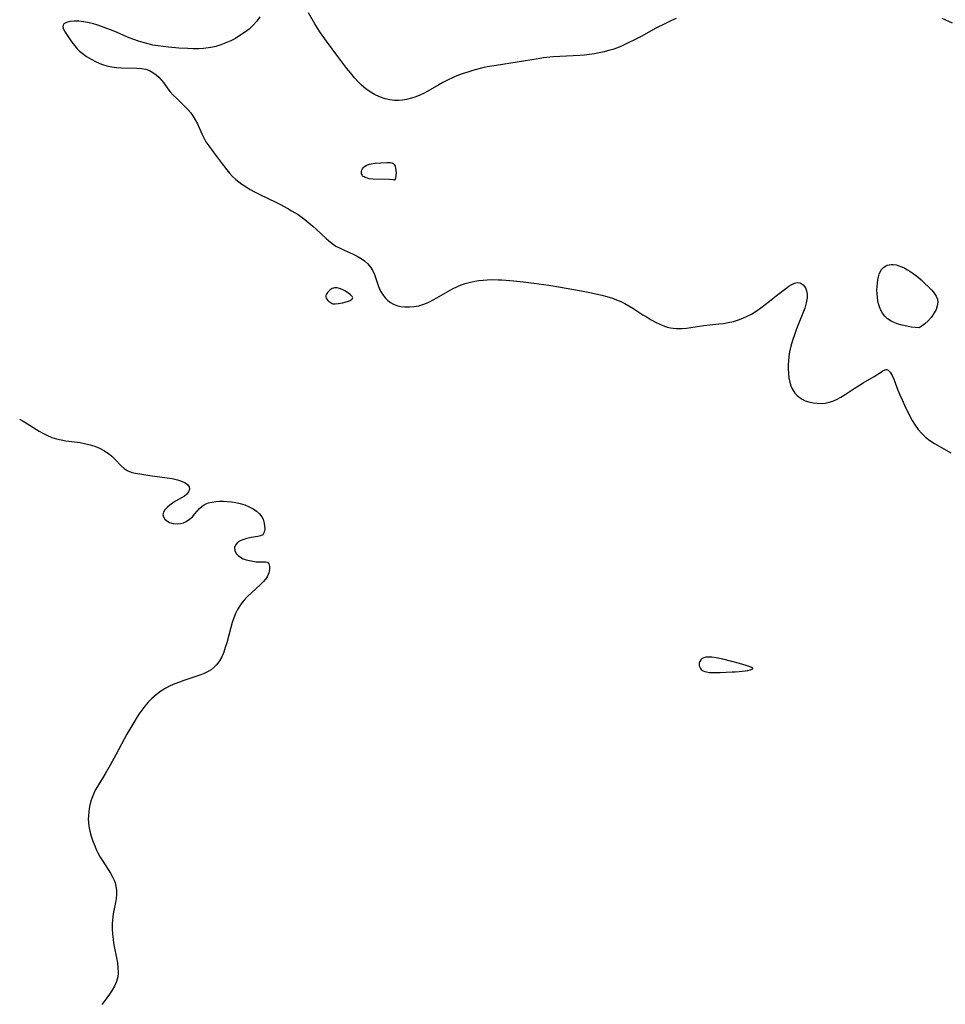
# Model space of a CAD drawing. Header units: inches. Extents: x 1073367 to 1082519, y 1569854 to 1574957.
# Tile 279 of 565: x 1079377 to 1079677, y 1571925 to 1572244. Entities that reach past the tile are written whole.
import ezdxf

# ---------------------------------------------------------------- set-up
doc = ezdxf.new("R2010")
doc.units = ezdxf.units.IN
doc.header["$MEASUREMENT"] = 0
doc.layers.add('CGG_CurvaNivelLidar_v1', color=7, linetype='Continuous', lineweight=30, true_color=0x008008)

msp = doc.modelspace()

# ---------------------------------------------------------------- linework, layer by layer
at = {"layer": 'CGG_CurvaNivelLidar_v1'}
for points in [[(1079454.7561, 1572244.6696, 74), (1079453.7667, 1572243.2717, 74), (1079452.5953, 1572241.9725, 74), (1079451.2809, 1572240.7646, 74), (1079449.8591, 1572239.6501, 74), (1079448.3467, 1572238.6229, 74), (1079446.8727, 1572237.7489, 74), (1079445.3448, 1572236.9575, 74), (1079443.7871, 1572236.2623, 74), (1079442.1922, 1572235.6587, 74), (1079440.566, 1572235.1556, 74), (1079438.9113, 1572234.7689, 74), (1079438.1992, 1572234.6453, 74), (1079436.5396, 1572234.4538, 74), (1079434.8609, 1572234.3677, 74), (1079433.1687, 1572234.3602, 74), (1079431.4674, 1572234.4108, 74), (1079428.5279, 1572234.5895, 74), (1079425.2139, 1572234.8773, 74), (1079423.4914, 1572235.0646, 74), (1079421.7792, 1572235.2964, 74), (1079420.0821, 1572235.5925, 74), (1079418.6061, 1572235.9214, 74), (1079416.9944, 1572236.3593, 74), (1079415.4047, 1572236.8577, 74), (1079413.8917, 1572237.3842, 74), (1079412.4073, 1572237.9627, 74), (1079407.7655, 1572240.0105, 74), (1079406.3814, 1572240.5322, 74), (1079402.2362, 1572241.972, 74), (1079400.8655, 1572242.4018, 74), (1079399.5011, 1572242.766, 74), (1079397.7043, 1572243.1111, 74), (1079396.0813, 1572243.2807, 74), (1079394.562, 1572243.3063, 74), (1079393.2058, 1572243.1867, 74), (1079392.0879, 1572242.9082, 74), (1079391.3037, 1572242.4438, 74), (1079391.1617, 1572242.2778, 74), (1079391.0144, 1572241.9845, 74), (1079390.9593, 1572241.5089, 74), (1079391.176, 1572240.688, 74), (1079391.66, 1572239.7742, 74), (1079393.8465, 1572236.5604, 74), (1079394.6809, 1572235.4429, 74), (1079395.6147, 1572234.3482, 74), (1079396.3611, 1572233.601, 74), (1079397.1715, 1572232.9023, 74), (1079398.5716, 1572231.906, 74), (1079400.117, 1572230.978, 74), (1079401.745, 1572230.1461, 74), (1079403.4402, 1572229.4343, 74), (1079405.17, 1572228.874, 74), (1079406.7653, 1572228.4975, 74), (1079408.377, 1572228.2555, 74), (1079409.909, 1572228.1537, 74), (1079414.9219, 1572228.117, 74), (1079416.3923, 1572227.9952, 74), (1079417.7991, 1572227.7201, 74), (1079418.999, 1572227.2966, 74), (1079420.1211, 1572226.7122, 74), (1079421.1531, 1572225.9796, 74), (1079422.0021, 1572225.1987, 74), (1079422.7864, 1572224.3312, 74), (1079423.5259, 1572223.4035, 74), (1079424.984, 1572221.4356, 74), (1079425.7527, 1572220.4614, 74), (1079426.7143, 1572219.3812, 74), (1079427.7399, 1572218.3398, 74), (1079430.5954, 1572215.6046, 74), (1079431.4646, 1572214.6812, 74), (1079432.2822, 1572213.7105, 74), (1079433.0338, 1572212.6877, 74), (1079433.8411, 1572211.3779, 74), (1079434.5559, 1572210.0078, 74), (1079436.0148, 1572206.8101, 74), (1079436.642, 1572205.5255, 74), (1079437.3362, 1572204.2775, 74), (1079438.2331, 1572202.9091, 74), (1079439.6645, 1572200.9747, 74), (1079442.2943, 1572197.5656, 74), (1079444.0551, 1572195.2046, 74), (1079444.9808, 1572194.0649, 74), (1079445.9491, 1572193.015, 74), (1079446.9913, 1572192.0317, 74), (1079447.9717, 1572191.2252, 74), (1079449.0035, 1572190.4737, 74), (1079450.3182, 1572189.6272, 74), (1079451.683, 1572188.8374, 74), (1079453.0833, 1572188.0858, 74), (1079454.8353, 1572187.1938, 74), (1079459.9378, 1572184.7123, 74), (1079461.2744, 1572184.0297, 74), (1079463.8454, 1572182.6362, 74), (1079465.0787, 1572181.9299, 74), (1079467.1712, 1572180.6486, 74), (1079468.0321, 1572180.0757, 74), (1079469.3973, 1572179.0862, 74), (1079470.7144, 1572178.0391, 74), (1079471.9864, 1572176.9455, 74), (1079473.1494, 1572175.8811, 74), (1079476.235, 1572172.9711, 74), (1079477.0703, 1572172.2367, 74), (1079478.2395, 1572171.3128, 74), (1079479.4644, 1572170.4888, 74), (1079480.7952, 1572169.7538, 74), (1079482.1678, 1572169.1062, 74), (1079485.0056, 1572167.8695, 74), (1079486.3371, 1572167.2267, 74), (1079487.5971, 1572166.4964, 74), (1079488.7303, 1572165.6601, 74), (1079489.7462, 1572164.7003, 74), (1079490.6274, 1572163.6227, 74), (1079491.3668, 1572162.4451, 74), (1079491.9456, 1572161.2367, 74), (1079492.4281, 1572159.9842, 74), (1079493.2959, 1572157.3957, 74), (1079493.918, 1572155.8912, 74), (1079494.7217, 1572154.5144, 74), (1079495.4298, 1572153.6534, 74), (1079496.2408, 1572152.8908, 74), (1079497.1346, 1572152.2258, 74), (1079498.1201, 1572151.6531, 74), (1079499.1734, 1572151.2144, 74), (1079500.4599, 1572150.9009, 74), (1079501.8142, 1572150.7528, 74), (1079503.2873, 1572150.7352, 74), (1079504.7902, 1572150.8602, 74), (1079506.3579, 1572151.1552, 74), (1079507.9141, 1572151.6195, 74), (1079508.8359, 1572151.9795, 74), (1079509.7475, 1572152.3917, 74), (1079510.9711, 1572153.0173, 74), (1079512.1818, 1572153.6991, 74), (1079515.7154, 1572155.8083, 74), (1079517.2554, 1572156.6452, 74), (1079518.8373, 1572157.3911, 74), (1079520.0966, 1572157.8879, 74), (1079521.3818, 1572158.3134, 74), (1079522.6886, 1572158.6702, 74), (1079524.5024, 1572159.053, 74), (1079525.8199, 1572159.2651, 74), (1079527.1472, 1572159.4268, 74), (1079528.4824, 1572159.5349, 74), (1079530.3149, 1572159.5935, 74), (1079532.1552, 1572159.5658, 74), (1079533.2353, 1572159.5174, 74), (1079537.0793, 1572159.2346, 74), (1079540.0995, 1572158.9237, 74), (1079543.6356, 1572158.4837, 74), (1079548.5018, 1572157.7954, 74), (1079552.2355, 1572157.2036, 74), (1079559.6133, 1572155.8822, 74), (1079562.3362, 1572155.3579, 74), (1079565.612, 1572154.6166, 74), (1079567.2179, 1572154.1815, 74), (1079569.1418, 1572153.561, 74), (1079570.4078, 1572153.0698, 74), (1079571.7792, 1572152.4771, 74), (1079573.1266, 1572151.8347, 74), (1079574.4439, 1572151.1403, 74), (1079575.7239, 1572150.3892, 74), (1079578.9633, 1572148.2354, 74), (1079580.3025, 1572147.3913, 74), (1079581.6646, 1572146.5905, 74), (1079583.0667, 1572145.8229, 74), (1079584.488, 1572145.1277, 74), (1079585.9357, 1572144.5388, 74), (1079586.9264, 1572144.2211, 74), (1079587.9302, 1572143.9735, 74), (1079588.749, 1572143.8292, 74), (1079589.7926, 1572143.726, 74), (1079591.4379, 1572143.7232, 74), (1079593.0974, 1572143.8665, 74), (1079598.6827, 1572144.7025, 74), (1079603.5632, 1572145.2338, 74), (1079605.0908, 1572145.4391, 74), (1079606.6062, 1572145.6901, 74), (1079608.364, 1572146.076, 74), (1079609.889, 1572146.5393, 74), (1079611.3814, 1572147.1087, 74), (1079612.7856, 1572147.7436, 74), (1079614.1473, 1572148.4636, 74), (1079615.7079, 1572149.4333, 74), (1079617.2098, 1572150.481, 74), (1079620.0129, 1572152.585, 74), (1079622.6746, 1572154.7457, 74), (1079625.2966, 1572156.7656, 74), (1079626.2664, 1572157.4729, 74), (1079627.1906, 1572158.0696, 74), (1079628.076, 1572158.4984, 74), (1079628.9267, 1572158.6931, 74), (1079629.9704, 1572158.5201, 74), (1079630.8909, 1572157.9279, 74), (1079631.6089, 1572156.9891, 74), (1079631.9841, 1572156.0246, 74), (1079632.174, 1572154.9163, 74), (1079632.1751, 1572153.7055, 74), (1079631.9112, 1572152.0812, 74), (1079631.4254, 1572150.3776, 74), (1079630.8443, 1572148.7407, 74), (1079628.7926, 1572143.6318, 74), (1079628.0654, 1572141.7232, 74), (1079627.4366, 1572139.8961, 74), (1079626.8949, 1572138.0518, 74), (1079626.4764, 1572136.1928, 74), (1079626.2563, 1572134.7303, 74), (1079626.1213, 1572133.2672, 74), (1079626.0634, 1572131.9966, 74), (1079626.0591, 1572130.7373, 74), (1079626.13, 1572129.2255, 74), (1079626.2947, 1572127.7553, 74), (1079626.5703, 1572126.3443, 74), (1079626.9033, 1572125.2246, 74), (1079627.3473, 1572124.177, 74), (1079628.1987, 1572122.8402, 74), (1079628.8387, 1572122.1302, 74), (1079629.5633, 1572121.5091, 74), (1079630.5359, 1572120.8877, 74), (1079631.5982, 1572120.3923, 74), (1079632.7288, 1572120.0119, 74), (1079634.1624, 1572119.6956, 74), (1079635.4501, 1572119.5433, 74), (1079636.7552, 1572119.5149, 74), (1079638.0637, 1572119.6272, 74), (1079639.2849, 1572119.8748, 74), (1079640.4892, 1572120.2501, 74), (1079641.6681, 1572120.7408, 74), (1079643.107, 1572121.5012, 74), (1079644.5086, 1572122.3719, 74), (1079647.3899, 1572124.3242, 74), (1079648.7901, 1572125.2325, 74), (1079650.359, 1572126.1736, 74), (1079653.9684, 1572128.2162, 74), (1079655.9295, 1572129.5719, 74), (1079656.7604, 1572130.1067, 74), (1079657.5099, 1572130.4225, 74), (1079657.8315, 1572130.4653, 74), (1079658.0628, 1572130.4445, 74), (1079658.2493, 1572130.3886, 74), (1079658.4883, 1572130.2611, 74), (1079659.1394, 1572129.5958, 74), (1079659.7447, 1572128.5831, 74), (1079660.3203, 1572127.3188, 74), (1079661.6233, 1572123.85, 74), (1079662.2618, 1572122.2615, 74), (1079662.9648, 1572120.644, 74), (1079664.1127, 1572118.1498, 74), (1079664.7963, 1572116.7405, 74), (1079665.5149, 1572115.3476, 74), (1079666.2782, 1572113.9846, 74), (1079667.242, 1572112.4482, 74), (1079668.2054, 1572111.1114, 74), (1079669.259, 1572109.8628, 74), (1079670.555, 1572108.5972, 74), (1079671.9693, 1572107.4704, 74), (1079673.4458, 1572106.5023, 74), (1079674.989, 1572105.6156, 74), (1079678.7755, 1572103.5305, 74)], [(1079589.777, 1572244.1772, 74), (1079588.1836, 1572243.5104, 74), (1079586.0218, 1572242.4844, 74), (1079583.1525, 1572240.9931, 74), (1079578.3908, 1572238.3798, 74), (1079576.8432, 1572237.5644, 74), (1079573.7755, 1572236.0509, 74), (1079572.2547, 1572235.3626, 74), (1079570.7182, 1572234.7252, 74), (1079569.1612, 1572234.1546, 74), (1079568.2811, 1572233.8725, 74), (1079566.4014, 1572233.3664, 74), (1079564.826, 1572233.0235, 74), (1079563.2352, 1572232.7389, 74), (1079561.6322, 1572232.5069, 74), (1079560.0195, 1572232.3253, 74), (1079558.4969, 1572232.1977, 74), (1079549.8519, 1572231.7259, 74), (1079546.7542, 1572231.4091, 74), (1079544.9574, 1572231.1658, 74), (1079531.3706, 1572228.991, 74), (1079528.5205, 1572228.4733, 74), (1079527.0723, 1572228.1664, 74), (1079524.2035, 1572227.4478, 74), (1079522.1922, 1572226.8443, 74), (1079520.4139, 1572226.2441, 74), (1079518.6605, 1572225.5816, 74), (1079517.7089, 1572225.1867, 74), (1079515.4413, 1572224.1339, 74), (1079514.1384, 1572223.4572, 74), (1079512.8601, 1572222.7432, 74), (1079509.2421, 1572220.619, 74), (1079508.024, 1572219.9761, 74), (1079506.6847, 1572219.3524, 74), (1079505.3213, 1572218.8109, 74), (1079503.9371, 1572218.3625, 74), (1079502.3249, 1572217.9761, 74), (1079501.043, 1572217.7699, 74), (1079499.7602, 1572217.6614, 74), (1079498.4818, 1572217.667, 74), (1079496.9521, 1572217.8431, 74), (1079495.4432, 1572218.1853, 74), (1079493.5524, 1572218.8347, 74), (1079492.006, 1572219.5545, 74), (1079490.5206, 1572220.4171, 74), (1079489.1101, 1572221.4171, 74), (1079487.7658, 1572222.5759, 74), (1079486.7997, 1572223.542, 74), (1079485.5114, 1572224.9559, 74), (1079484.2575, 1572226.4341, 74), (1079483.0273, 1572227.9562, 74), (1079479.6944, 1572232.2881, 74), (1079476.3583, 1572236.7913, 74), (1079474.4519, 1572239.5424, 74), (1079473.524, 1572240.9937, 74), (1079472.6338, 1572242.4592, 74), (1079470.5884, 1572245.9913, 74)], [(1079679.2778, 1572242.7157, 74), (1079675.9645, 1572244.2186, 74)], [(1079376.8995, 1572114.3741, 73.5), (1079378.119, 1572113.7138, 73.5), (1079379.4852, 1572112.9127, 73.5), (1079383.2176, 1572110.5615, 73.5), (1079384.4827, 1572109.8378, 73.5), (1079385.9249, 1572109.1244, 73.5), (1079387.4094, 1572108.5155, 73.5), (1079388.9327, 1572108.0224, 73.5), (1079390.3846, 1572107.6745, 73.5), (1079391.8576, 1572107.4154, 73.5), (1079396.5324, 1572106.7956, 73.5), (1079398.3522, 1572106.4554, 73.5), (1079399.8259, 1572106.0833, 73.5), (1079401.2569, 1572105.6189, 73.5), (1079402.8028, 1572104.9786, 73.5), (1079404.2629, 1572104.2234, 73.5), (1079405.6181, 1572103.3604, 73.5), (1079406.8424, 1572102.3906, 73.5), (1079408.0325, 1572101.2112, 73.5), (1079409.843, 1572099.2706, 73.5), (1079410.7851, 1572098.4206, 73.5), (1079411.8157, 1572097.7357, 73.5), (1079413.0426, 1572097.2391, 73.5), (1079414.3945, 1572096.9106, 73.5), (1079415.8455, 1572096.6619, 73.5), (1079419.0993, 1572096.1712, 73.5), (1079424.7302, 1572095.4169, 73.5), (1079426.3921, 1572095.1399, 73.5), (1079427.2739, 1572094.96, 73.5), (1079428.1154, 1572094.7571, 73.5), (1079429.4329, 1572094.3446, 73.5), (1079430.5322, 1572093.8362, 73.5), (1079431.3716, 1572093.2256, 73.5), (1079431.8721, 1572092.5139, 73.5), (1079431.9675, 1572091.7259, 73.5), (1079431.7053, 1572090.91, 73.5), (1079431.1309, 1572090.1384, 73.5), (1079430.3531, 1572089.5066, 73.5), (1079429.4085, 1572088.9264, 73.5), (1079427.4052, 1572087.8009, 73.5), (1079426.459, 1572087.2129, 73.5), (1079425.5705, 1572086.5809, 73.5), (1079424.7084, 1572085.8332, 73.5), (1079424.0148, 1572085.0498, 73.5), (1079423.5434, 1572084.2542, 73.5), (1079423.3587, 1572083.4705, 73.5), (1079423.5128, 1572082.718, 73.5), (1079423.9596, 1572082.0267, 73.5), (1079424.6358, 1572081.4241, 73.5), (1079425.4899, 1572080.9431, 73.5), (1079426.7413, 1572080.5638, 73.5), (1079428.1105, 1572080.4727, 73.5), (1079429.0797, 1572080.6006, 73.5), (1079430.0383, 1572080.8793, 73.5), (1079430.9601, 1572081.3008, 73.5), (1079431.9869, 1572081.9796, 73.5), (1079432.9206, 1572082.7958, 73.5), (1079433.7565, 1572083.6929, 73.5), (1079435.2377, 1572085.4851, 73.5), (1079436.0706, 1572086.2562, 73.5), (1079437.0291, 1572086.8421, 73.5), (1079438.1301, 1572087.2792, 73.5), (1079439.3404, 1572087.5754, 73.5), (1079440.5148, 1572087.7294, 73.5), (1079441.7396, 1572087.7965, 73.5), (1079443.0001, 1572087.8018, 73.5), (1079444.1843, 1572087.7632, 73.5), (1079445.6145, 1572087.6388, 73.5), (1079447.0434, 1572087.4203, 73.5), (1079448.4499, 1572087.1003, 73.5), (1079449.9177, 1572086.6326, 73.5), (1079451.3087, 1572086.0461, 73.5), (1079452.5885, 1572085.3542, 73.5), (1079453.7328, 1572084.5663, 73.5), (1079454.7024, 1572083.6907, 73.5), (1079455.4467, 1572082.7303, 73.5), (1079455.8269, 1572081.9704, 73.5), (1079456.0929, 1572081.1817, 73.5), (1079456.3441, 1572079.9504, 73.5), (1079456.3968, 1572078.7794, 73.5), (1079456.2149, 1572077.7599, 73.5), (1079455.7422, 1572076.9926, 73.5), (1079455.0486, 1572076.5854, 73.5), (1079454.1452, 1572076.3578, 73.5), (1079451.9575, 1572076.0607, 73.5), (1079450.5989, 1572075.7779, 73.5), (1079449.2857, 1572075.3667, 73.5), (1079448.4335, 1572074.9919, 73.5), (1079447.6983, 1572074.5312, 73.5), (1079446.9768, 1572073.7721, 73.5), (1079446.6092, 1572072.8882, 73.5), (1079446.6694, 1572071.8852, 73.5), (1079447.1472, 1572070.9057, 73.5), (1079447.744, 1572070.2399, 73.5), (1079448.5034, 1572069.6607, 73.5), (1079449.3884, 1572069.189, 73.5), (1079450.3814, 1572068.8338, 73.5), (1079451.4263, 1572068.5788, 73.5), (1079452.48, 1572068.3912, 73.5), (1079453.5725, 1572068.2433, 73.5), (1079454.5884, 1572068.177, 73.5), (1079456.5877, 1572068.2435, 73.5), (1079457.2785, 1572068.0363, 73.5), (1079457.698, 1572067.4996, 73.5), (1079457.9104, 1572066.6859, 73.5), (1079457.9105, 1572065.6875, 73.5), (1079457.6775, 1572064.5848, 73.5), (1079457.4883, 1572064.0752, 73.5), (1079457.2477, 1572063.574, 73.5), (1079456.9002, 1572063.0011, 73.5), (1079455.9893, 1572061.8414, 73.5), (1079454.8838, 1572060.6951, 73.5), (1079450.826, 1572056.9576, 73.5), (1079449.6921, 1572055.7805, 73.5), (1079449.0672, 1572055.0461, 73.5), (1079448.4844, 1572054.2775, 73.5), (1079447.539, 1572052.7646, 73.5), (1079446.9054, 1572051.4658, 73.5), (1079446.3643, 1572050.1108, 73.5), (1079445.8412, 1572048.553, 73.5), (1079445.3779, 1572046.9625, 73.5), (1079444.054, 1572041.9691, 73.5), (1079443.591, 1572040.4285, 73.5), (1079443.0736, 1572038.9376, 73.5), (1079442.4465, 1572037.4496, 73.5), (1079441.7422, 1572036.139, 73.5), (1079440.8937, 1572034.9567, 73.5), (1079440.008, 1572034.0509, 73.5), (1079439.0007, 1572033.2638, 73.5), (1079437.8086, 1572032.5436, 73.5), (1079436.7807, 1572032.0418, 73.5), (1079435.7052, 1572031.595, 73.5), (1079434.3627, 1572031.1114, 73.5), (1079430.1544, 1572029.7535, 73.5), (1079428.7284, 1572029.2564, 73.5), (1079427.2223, 1572028.6761, 73.5), (1079425.7496, 1572028.0286, 73.5), (1079424.3264, 1572027.2931, 73.5), (1079422.7342, 1572026.2941, 73.5), (1079421.2292, 1572025.1646, 73.5), (1079419.8112, 1572023.9207, 73.5), (1079418.6126, 1572022.7051, 73.5), (1079417.5449, 1572021.4705, 73.5), (1079416.5379, 1572020.1749, 73.5), (1079415.5837, 1572018.8296, 73.5), (1079414.6777, 1572017.4426, 73.5), (1079413.9215, 1572016.2003, 73.5), (1079411.7232, 1572012.3265, 73.5), (1079408.0852, 1572005.6536, 73.5), (1079406.2298, 1572002.3353, 73.5), (1079404.6012, 1571999.493, 73.5), (1079402.1744, 1571995.4624, 73.5), (1079401.461, 1571994.1959, 73.5), (1079400.8261, 1571992.9013, 73.5), (1079400.4107, 1571991.8771, 73.5), (1079399.9349, 1571990.4037, 73.5), (1079399.5754, 1571988.8968, 73.5), (1079399.3296, 1571987.3665, 73.5), (1079399.2024, 1571985.8217, 73.5), (1079399.1884, 1571984.8108, 73.5), (1079399.2328, 1571983.7998, 73.5), (1079399.3642, 1571982.611, 73.5), (1079399.675, 1571980.98, 73.5), (1079400.1091, 1571979.3643, 73.5), (1079400.6433, 1571977.7677, 73.5), (1079401.2615, 1571976.1953, 73.5), (1079401.763, 1571975.0623, 73.5), (1079402.3074, 1571973.9509, 73.5), (1079403.0684, 1571972.5655, 73.5), (1079403.8823, 1571971.2194, 73.5), (1079406.4126, 1571967.3091, 73.5), (1079407.1421, 1571965.9992, 73.5), (1079407.5397, 1571965.1322, 73.5), (1079407.8664, 1571964.2493, 73.5), (1079408.1607, 1571963.121, 73.5), (1079408.3273, 1571961.7225, 73.5), (1079408.3177, 1571960.4433, 73.5), (1079408.1905, 1571959.155, 73.5), (1079407.977, 1571957.8637, 73.5), (1079407.428, 1571955.244, 73.5), (1079407.2405, 1571954.2223, 73.5), (1079407.0978, 1571953.1881, 73.5), (1079407.0097, 1571952.086, 73.5), (1079406.9716, 1571950.969, 73.5), (1079406.9764, 1571949.2965, 73.5), (1079407.053, 1571947.6062, 73.5), (1079407.2107, 1571945.9106, 73.5), (1079407.3707, 1571944.7493, 73.5), (1079407.5682, 1571943.594, 73.5), (1079408.3323, 1571939.8842, 73.5), (1079408.6094, 1571938.3058, 73.5), (1079408.7955, 1571936.7492, 73.5), (1079408.853, 1571935.2262, 73.5), (1079408.7352, 1571933.7762, 73.5), (1079408.3631, 1571932.3101, 73.5), (1079407.7014, 1571930.8085, 73.5), (1079406.9309, 1571929.4715, 73.5), (1079406.0518, 1571928.1521, 73.5), (1079404.3313, 1571925.8429, 73.5), (1079403.5303, 1571924.8584, 73.5)]]:
    msp.add_polyline3d(points, dxfattribs=at)
for points in [[(1079498.5, 1572191.8246, 74), (1079498.4534, 1572191.8571, 74), (1079498.0067, 1572191.9331, 74), (1079496.8103, 1572192.0193, 74), (1079491.4057, 1572192.1627, 74), (1079490.1993, 1572192.2953, 74), (1079489.634, 1572192.4151, 74), (1079489.2545, 1572192.531, 74), (1079488.9007, 1572192.6753, 74), (1079488.5789, 1572192.8509, 74), (1079488.3273, 1572193.0345, 74), (1079488.112, 1572193.2445, 74), (1079487.9199, 1572193.5106, 74), (1079487.787, 1572193.8035, 74), (1079487.7098, 1572194.2095, 74), (1079487.7309, 1572194.6319, 74), (1079487.8566, 1572195.0922, 74), (1079488.0735, 1572195.5342, 74), (1079488.3706, 1572195.9402, 74), (1079488.745, 1572196.2899, 74), (1079489.2086, 1572196.5735, 74), (1079489.7339, 1572196.793, 74), (1079490.3025, 1572196.9644, 74), (1079490.901, 1572197.0993, 74), (1079492.1509, 1572197.2871, 74), (1079494.0404, 1572197.4318, 74), (1079495.9031, 1572197.5253, 74), (1079496.4918, 1572197.5276, 74), (1079497.0473, 1572197.4914, 74), (1079497.555, 1572197.3946, 74), (1079497.9941, 1572197.2064, 74), (1079498.3385, 1572196.8548, 74), (1079498.6022, 1572196.3276, 74), (1079498.7887, 1572195.6759, 74), (1079498.9019, 1572194.9512, 74), (1079498.9451, 1572194.2041, 74), (1079498.9225, 1572193.4836, 74), (1079498.8808, 1572193.0884, 74), (1079498.7598, 1572192.4541, 74), (1079498.5726, 1572191.9107, 74)], [(1079668.5, 1572143.9999, 74), (1079667.1663, 1572144.1066, 74), (1079665.9538, 1572144.2533, 74), (1079664.5102, 1572144.4887, 74), (1079662.9382, 1572144.8322, 74), (1079661.3413, 1572145.3051, 74), (1079660.3707, 1572145.6804, 74), (1079659.4592, 1572146.1265, 74), (1079658.2899, 1572146.9065, 74), (1079657.3364, 1572147.8024, 74), (1079656.6299, 1572148.755, 74), (1079656.0894, 1572149.7556, 74), (1079655.6487, 1572150.8172, 74), (1079655.3481, 1572151.8038, 74), (1079655.1231, 1572152.8206, 74), (1079654.964, 1572153.8573, 74), (1079654.8557, 1572155.0492, 74), (1079654.8187, 1572156.243, 74), (1079654.8525, 1572157.4263, 74), (1079654.9459, 1572158.4715, 74), (1079655.0954, 1572159.4869, 74), (1079655.2995, 1572160.46, 74), (1079655.549, 1572161.3323, 74), (1079655.8707, 1572162.1343, 74), (1079656.2889, 1572162.844, 74), (1079656.904, 1572163.5109, 74), (1079657.646, 1572164.0184, 74), (1079658.1728, 1572164.252, 74), (1079658.7335, 1572164.4089, 74), (1079659.3816, 1572164.4885, 74), (1079660.0552, 1572164.4801, 74), (1079660.9976, 1572164.3469, 74), (1079661.9562, 1572164.0945, 74), (1079662.9165, 1572163.7389, 74), (1079663.8646, 1572163.2888, 74), (1079664.6835, 1572162.8187, 74), (1079665.4897, 1572162.2988, 74), (1079667.2934, 1572161.0338, 74), (1079668.2786, 1572160.2834, 74), (1079669.1885, 1572159.5201, 74), (1079670.0663, 1572158.7229, 74), (1079671.731, 1572157.0813, 74), (1079672.6019, 1572156.1551, 74), (1079673.3894, 1572155.2216, 74), (1079674.0427, 1572154.2668, 74), (1079674.4797, 1572153.2526, 74), (1079674.5606, 1572152.2478, 74), (1079674.3826, 1572151.1373, 74), (1079673.9865, 1572149.9756, 74), (1079673.4128, 1572148.8166, 74), (1079672.9429, 1572148.0607, 74), (1079672.415, 1572147.3468, 74), (1079671.4, 1572146.2434, 74), (1079670.3695, 1572145.3308, 74), (1079669.457, 1572144.6308, 74)], [(1079478.5, 1572151.7501, 74), (1079479.2337, 1572151.7244, 74), (1079480.316, 1572151.8232, 74), (1079481.5635, 1572152.0603, 74), (1079482.7465, 1572152.3777, 74), (1079483.2383, 1572152.5435, 74), (1079484.0252, 1572152.8762, 74), (1079484.6295, 1572153.2394, 74), (1079484.8198, 1572153.438, 74), (1079484.8999, 1572153.6526, 74), (1079484.8481, 1572153.8859, 74), (1079484.6899, 1572154.1341, 74), (1079484.4553, 1572154.3925, 74), (1079484.1663, 1572154.6575, 74), (1079483.4837, 1572155.1942, 74), (1079482.3192, 1572155.967, 74), (1079481.4864, 1572156.4057, 74), (1079480.6609, 1572156.7126, 74), (1079479.8272, 1572156.9039, 74), (1079479.4172, 1572156.9474, 74), (1079479.0177, 1572156.945, 74), (1079478.6343, 1572156.8834, 74), (1079478.2677, 1572156.749, 74), (1079477.9213, 1572156.554, 74), (1079477.5933, 1572156.3133, 74), (1079476.995, 1572155.7359, 74), (1079476.7315, 1572155.4135, 74), (1079476.3175, 1572154.7498, 74), (1079476.1951, 1572154.3867, 74), (1079476.1726, 1572153.9964, 74), (1079476.2684, 1572153.6016, 74), (1079476.4902, 1572153.2202, 74), (1079476.8062, 1572152.8645, 74), (1079477.1764, 1572152.5431, 74), (1079477.562, 1572152.2645, 74), (1079478.2256, 1572151.8726, 74)], [(1079608.5, 1572032.5942, 74), (1079608.8098, 1572032.5534, 74), (1079610.1963, 1572032.6251, 74), (1079612.0739, 1572032.8533, 74), (1079612.9895, 1572033.0138, 74), (1079613.7748, 1572033.1971, 74), (1079614.3401, 1572033.3972, 74), (1079614.5941, 1572033.6081, 74), (1079614.4943, 1572033.8082, 74), (1079614.1506, 1572034.0085, 74), (1079613.6729, 1572034.2154, 74), (1079612.4603, 1572034.6394, 74), (1079610.309, 1572035.2717, 74), (1079607.8036, 1572035.9183, 74), (1079604.8584, 1572036.6169, 74), (1079602.7039, 1572037.0542, 74), (1079601.2856, 1572037.2682, 74), (1079600.5912, 1572037.3288, 74), (1079599.9267, 1572037.3384, 74), (1079599.3034, 1572037.2787, 74), (1079598.7359, 1572037.1263, 74), (1079598.1993, 1572036.8335, 74), (1079597.757, 1572036.4324, 74), (1079597.4222, 1572035.9529, 74), (1079597.2187, 1572035.4193, 74), (1079597.1689, 1572034.9561, 74), (1079597.2236, 1572034.4899, 74), (1079597.3804, 1572034.0403, 74), (1079597.5982, 1572033.6806, 74), (1079597.8868, 1572033.3577, 74), (1079598.177, 1572033.1232, 74), (1079598.5065, 1572032.9216, 74), (1079599.0363, 1572032.6896, 74), (1079599.6217, 1572032.5186, 74), (1079600.5102, 1572032.3818, 74), (1079601.5711, 1572032.3183, 74), (1079602.7378, 1572032.3117, 74), (1079603.9451, 1572032.3455, 74), (1079607.9195, 1572032.5901, 74)]]:
    msp.add_polyline3d(points, close=True, dxfattribs=at)

doc.saveas('drawing.dxf')
